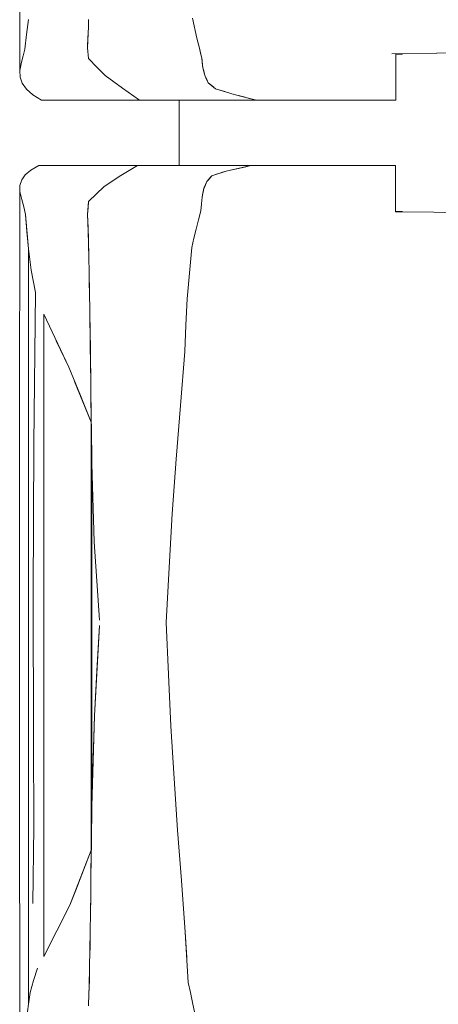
# Model space of a CAD drawing. Header units: millimetres. Extents: x 2 to 902, y -447 to 199.
# Tile 940 of 1056: x 60.986 to 61.497, y 166.344 to 167.544. Entities that reach past the tile are written whole.
import ezdxf

# ---------------------------------------------------------------- set-up
doc = ezdxf.new("R2010")
doc.units = ezdxf.units.MM
doc.header["$MEASUREMENT"] = 0
doc.layers.add('IFC-Elemento de mobília-Contorno', color=152, linetype='Continuous', lineweight=5)

msp = doc.modelspace()

# ---------------------------------------------------------------- linework, layer by layer
at = {"layer": 'IFC-Elemento de mobília-Contorno', "color": 7, "lineweight": 5}
for p, q in [((60.9862, 167.8172), (60.9864, 167.4826)), ((60.9947, 167.5266), (60.9968, 167.5448)), ((61.07, 167.5363), (61.0702, 167.5442)), ((61.07, 167.5363), (61.0702, 167.5442)), ((61.0702, 167.5427), (61.0703, 167.5448)), ((61.1971, 167.5465), (61.2024, 167.5219)), ((61.0691, 167.5104), (61.07, 167.5363)), ((60.9927, 167.5085), (60.9947, 167.5266)), ((61.0691, 167.5129), (61.0697, 167.5288)), ((61.0697, 167.5288), (61.0698, 167.5317)), ((61.2024, 167.5219), (61.2053, 167.5098)), ((61.2024, 167.5219), (61.2039, 167.5158)), ((60.9906, 167.5006), (60.9927, 167.5085)), ((61.0691, 167.5129), (61.0692, 167.5123)), ((61.0691, 167.5104), (61.0702, 167.497)), ((61.2053, 167.5098), (61.208, 167.4987)), ((61.2053, 167.5098), (61.2068, 167.5037)), ((60.9885, 167.4928), (60.9906, 167.5006)), ((61.0702, 167.497), (61.0803, 167.4868)), ((61.2068, 167.5037), (61.208, 167.4987)), ((61.208, 167.4987), (61.2083, 167.4977)), ((61.208, 167.4986), (61.2083, 167.4977)), ((61.2083, 167.4977), (61.2086, 167.4947)), ((61.2083, 167.4977), (61.2093, 167.4887)), ((61.2083, 167.4977), (61.2096, 167.4857)), ((61.4398, 167.503), (61.4946, 167.5038)), ((61.4447, 167.4466), (61.4447, 167.5026)), ((61.4447, 167.5026), (61.4491, 167.5026)), ((61.4491, 167.5026), (61.453, 167.5026)), ((61.4944, 167.5038), (61.5216, 167.5043)), ((60.9864, 167.4826), (60.9885, 167.4928)), ((61.0803, 167.4868), (61.0904, 167.4765)), ((61.2086, 167.4947), (61.2089, 167.4917)), ((61.2093, 167.4887), (61.2096, 167.4857)), ((61.2096, 167.4857), (61.211, 167.4807)), ((61.2096, 167.4857), (61.2116, 167.4782)), ((61.2096, 167.4857), (61.2103, 167.4832)), ((60.9864, 167.4826), (60.9867, 167.4744)), ((60.9867, 167.4744), (60.9894, 167.467)), ((61.0904, 167.4765), (61.1114, 167.4609)), ((61.2103, 167.4832), (61.211, 167.4807)), ((61.211, 167.4807), (61.2116, 167.4782)), ((61.2116, 167.4782), (61.2123, 167.4757)), ((61.2123, 167.4757), (61.2162, 167.4675)), ((61.2123, 167.4757), (61.2133, 167.4736)), ((61.2133, 167.4736), (61.2143, 167.4716)), ((60.9894, 167.467), (60.9944, 167.4599)), ((61.1114, 167.4609), (61.1324, 167.4466)), ((61.2143, 167.4716), (61.2152, 167.4695)), ((61.2162, 167.4675), (61.2206, 167.4639)), ((61.2162, 167.4675), (61.2251, 167.4603)), ((61.2162, 167.4675), (61.2228, 167.4621)), ((61.2162, 167.4675), (61.2184, 167.4657)), ((61.2184, 167.4657), (61.2206, 167.4639)), ((61.2206, 167.4639), (61.2228, 167.4621)), ((61.2251, 167.4603), (61.2478, 167.4533)), ((61.2251, 167.4603), (61.2364, 167.4568)), ((60.9944, 167.4599), (61.0021, 167.4531)), ((61.0021, 167.4531), (61.0074, 167.4498)), ((61.0074, 167.4498), (61.0127, 167.4466)), ((61.2478, 167.4533), (61.2748, 167.4466)), ((61.2478, 167.4533), (61.2681, 167.4482)), ((61.2478, 167.4533), (61.2546, 167.4516)), ((61.2546, 167.4516), (61.2613, 167.4499)), ((61.2681, 167.4482), (61.2748, 167.4466)), ((61.0127, 167.4466), (61.1324, 167.4466)), ((61.1324, 167.4466), (61.2748, 167.4466)), ((61.1324, 167.4466), (61.2148, 167.4466)), ((61.1808, 167.3666), (61.1808, 167.4466)), ((61.2148, 167.4466), (61.2748, 167.4466)), ((61.2748, 167.4466), (61.2787, 167.4466)), ((61.2787, 167.4466), (61.2827, 167.4466)), ((61.2827, 167.4466), (61.2865, 167.4466)), ((61.2865, 167.4466), (61.2904, 167.4466)), ((61.2904, 167.4466), (61.2942, 167.4466)), ((61.2942, 167.4466), (61.298, 167.4466)), ((61.298, 167.4466), (61.3019, 167.4466)), ((61.3019, 167.4466), (61.3058, 167.4466)), ((61.3058, 167.4466), (61.3097, 167.4466)), ((61.3097, 167.4466), (61.3137, 167.4466)), ((61.3137, 167.4466), (61.3178, 167.4466)), ((61.3178, 167.4466), (61.322, 167.4466)), ((61.322, 167.4466), (61.3263, 167.4466)), ((61.3263, 167.4466), (61.3307, 167.4466)), ((61.3307, 167.4466), (61.3351, 167.4466)), ((61.3351, 167.4466), (61.3394, 167.4466)), ((61.3394, 167.4466), (61.3437, 167.4466)), ((61.3437, 167.4466), (61.3479, 167.4466)), ((61.3479, 167.4466), (61.352, 167.4466)), ((61.352, 167.4466), (61.3559, 167.4466)), ((61.3559, 167.4466), (61.3595, 167.4466)), ((61.3595, 167.4466), (61.363, 167.4466)), ((61.363, 167.4466), (61.3663, 167.4466)), ((61.3663, 167.4466), (61.3695, 167.4466)), ((61.3695, 167.4466), (61.3728, 167.4466)), ((61.3728, 167.4466), (61.3761, 167.4466)), ((61.3761, 167.4466), (61.3795, 167.4466)), ((61.3795, 167.4466), (61.3831, 167.4466)), ((61.3831, 167.4466), (61.387, 167.4466)), ((61.387, 167.4466), (61.3911, 167.4466)), ((61.3911, 167.4466), (61.3955, 167.4466)), ((61.3955, 167.4466), (61.4001, 167.4466)), ((61.4001, 167.4466), (61.4048, 167.4466)), ((61.4048, 167.4466), (61.4097, 167.4466)), ((61.4097, 167.4466), (61.4147, 167.4466)), ((61.4147, 167.4466), (61.4198, 167.4466)), ((61.4198, 167.4466), (61.425, 167.4466)), ((61.425, 167.4466), (61.4301, 167.4466)), ((61.4301, 167.4466), (61.4352, 167.4466)), ((61.4352, 167.4466), (61.4401, 167.4466)), ((61.4401, 167.4466), (61.4447, 167.4466)), ((60.9999, 167.361), (61.0096, 167.3666)), ((61.0096, 167.3666), (61.1299, 167.3666)), ((61.1097, 167.3547), (61.1299, 167.3666)), ((61.1299, 167.3666), (61.2679, 167.3666)), ((61.2379, 167.3599), (61.2679, 167.3666)), ((61.2454, 167.3616), (61.2679, 167.3666)), ((61.2529, 167.3632), (61.2679, 167.3666)), ((61.2529, 167.3632), (61.2604, 167.3649)), ((61.2604, 167.3649), (61.2679, 167.3666)), ((61.2645, 167.3666), (61.2705, 167.3666)), ((61.2646, 167.3666), (61.2707, 167.3666)), ((61.2679, 167.3666), (61.2718, 167.3666)), ((61.2705, 167.3666), (61.2761, 167.3666)), ((61.2707, 167.3666), (61.2763, 167.3666)), ((61.2718, 167.3666), (61.2758, 167.3666)), ((61.2758, 167.3666), (61.2797, 167.3666)), ((61.2763, 167.3666), (61.2817, 167.3666)), ((61.2797, 167.3666), (61.2836, 167.3666)), ((61.2817, 167.3666), (61.2873, 167.3666)), ((61.2836, 167.3666), (61.2874, 167.3666)), ((61.2873, 167.3666), (61.2931, 167.3666)), ((61.2874, 167.3666), (61.2912, 167.3666)), ((61.2912, 167.3666), (61.295, 167.3666)), ((61.2931, 167.3666), (61.299, 167.3666)), ((61.295, 167.3666), (61.2988, 167.3666)), ((61.2988, 167.3666), (61.3026, 167.3666)), ((61.299, 167.3666), (61.3051, 167.3666)), ((61.3026, 167.3666), (61.3065, 167.3666)), ((61.3051, 167.3666), (61.3113, 167.3666)), ((61.3065, 167.3666), (61.3104, 167.3666)), ((61.3104, 167.3666), (61.3144, 167.3666)), ((61.3113, 167.3666), (61.3177, 167.3666)), ((61.3144, 167.3666), (61.3185, 167.3666)), ((61.3177, 167.3666), (61.3242, 167.3666)), ((61.3185, 167.3666), (61.3227, 167.3666)), ((61.3227, 167.3666), (61.327, 167.3666)), ((61.3242, 167.3666), (61.3308, 167.3666)), ((61.327, 167.3666), (61.3313, 167.3666)), ((61.3308, 167.3666), (61.3376, 167.3666)), ((61.3313, 167.3666), (61.3357, 167.3666)), ((61.3357, 167.3666), (61.34, 167.3666)), ((61.3376, 167.3666), (61.3445, 167.3666)), ((61.34, 167.3666), (61.3443, 167.3666)), ((61.3443, 167.3666), (61.3484, 167.3666)), ((61.3445, 167.3666), (61.3515, 167.3666)), ((61.3484, 167.3666), (61.3524, 167.3666)), ((61.3515, 167.3666), (61.3587, 167.3666)), ((61.3524, 167.3666), (61.3563, 167.3666)), ((61.3563, 167.3666), (61.3599, 167.3666)), ((61.3587, 167.3666), (61.366, 167.3666)), ((61.3599, 167.3666), (61.3633, 167.3666)), ((61.3633, 167.3666), (61.3666, 167.3666)), ((61.366, 167.3666), (61.3734, 167.3666)), ((61.3666, 167.3666), (61.3698, 167.3666)), ((61.3698, 167.3666), (61.373, 167.3666)), ((61.373, 167.3666), (61.3763, 167.3666)), ((61.3734, 167.3666), (61.3809, 167.3666)), ((61.3763, 167.3666), (61.3797, 167.3666)), ((61.3797, 167.3666), (61.3833, 167.3666)), ((61.3809, 167.3666), (61.3885, 167.3666)), ((61.3833, 167.3666), (61.3871, 167.3666)), ((61.3871, 167.3666), (61.3913, 167.3666)), ((61.3885, 167.3666), (61.3962, 167.3666)), ((61.3913, 167.3666), (61.3956, 167.3666)), ((61.3956, 167.3666), (61.4001, 167.3666)), ((61.3962, 167.3666), (61.404, 167.3666)), ((61.4001, 167.3666), (61.4048, 167.3666)), ((61.404, 167.3666), (61.4119, 167.3666)), ((61.4048, 167.3666), (61.4097, 167.3666)), ((61.4097, 167.3666), (61.4147, 167.3666)), ((61.4119, 167.3666), (61.42, 167.3666)), ((61.4147, 167.3666), (61.4197, 167.3666)), ((61.4197, 167.3666), (61.4249, 167.3666)), ((61.42, 167.3666), (61.428, 167.3666)), ((61.4249, 167.3666), (61.43, 167.3666)), ((61.428, 167.3666), (61.4362, 167.3666)), ((61.43, 167.3666), (61.435, 167.3666)), ((61.435, 167.3666), (61.4399, 167.3666)), ((61.4362, 167.3666), (61.4445, 167.3666)), ((61.4399, 167.3666), (61.4445, 167.3666)), ((61.4445, 167.3105), (61.4445, 167.3666)), ((60.9887, 167.3492), (60.9931, 167.3553)), ((60.9931, 167.3553), (60.9999, 167.361)), ((61.0894, 167.3414), (61.1097, 167.3547)), ((61.2144, 167.3472), (61.2204, 167.3542)), ((61.2159, 167.3489), (61.2204, 167.3542)), ((61.2174, 167.3507), (61.2204, 167.3542)), ((61.2174, 167.3507), (61.2189, 167.3525)), ((61.2204, 167.3542), (61.2379, 167.3599)), ((61.2248, 167.3557), (61.2379, 167.3599)), ((61.2248, 167.3557), (61.2291, 167.3571)), ((61.2291, 167.3571), (61.2379, 167.3599)), ((61.2291, 167.3571), (61.2335, 167.3585)), ((61.2335, 167.3585), (61.2379, 167.3599)), ((61.2454, 167.3616), (61.2529, 167.3632)), ((60.9862, 167.0363), (60.9864, 167.3426)), ((60.9864, 167.3426), (60.9887, 167.3492)), ((60.9864, 167.3426), (60.9866, 167.3352)), ((61.0702, 167.3229), (61.0894, 167.3414)), ((61.0798, 167.3322), (61.0894, 167.3414)), ((61.2109, 167.339), (61.2144, 167.3472)), ((61.2109, 167.339), (61.2118, 167.3411)), ((61.2118, 167.3411), (61.2144, 167.3472)), ((61.2127, 167.3431), (61.2144, 167.3472)), ((61.2127, 167.3431), (61.2135, 167.3451)), ((61.2144, 167.3472), (61.2159, 167.3489)), ((61.2159, 167.3489), (61.2174, 167.3507)), ((60.9866, 167.3352), (60.989, 167.3255)), ((61.0702, 167.3229), (61.0798, 167.3322)), ((61.2079, 167.32), (61.2087, 167.3284)), ((61.2083, 167.3242), (61.2087, 167.3284)), ((61.2087, 167.3284), (61.2109, 167.339)), ((61.2087, 167.3284), (61.2093, 167.3311)), ((61.2093, 167.3311), (61.2109, 167.339)), ((61.2098, 167.3337), (61.2104, 167.3364)), ((61.2104, 167.3364), (61.2109, 167.339)), ((60.989, 167.3255), (60.9911, 167.3164)), ((60.9911, 167.3164), (60.9933, 167.3072)), ((61.0691, 167.307), (61.0702, 167.3229)), ((61.0697, 167.3151), (61.0702, 167.3229)), ((61.207, 167.3116), (61.2079, 167.32)), ((61.2079, 167.32), (61.2083, 167.3242)), ((60.9933, 167.3072), (60.9968, 167.2654)), ((60.9933, 167.3072), (60.995, 167.2863)), ((61.0691, 167.3073), (61.0697, 167.3151)), ((61.0691, 167.3073), (61.07, 167.2762)), ((61.0691, 167.307), (61.0696, 167.291)), ((61.2042, 167.3005), (61.207, 167.3116)), ((61.207, 167.3116), (61.2074, 167.3158)), ((61.4445, 167.3106), (61.4489, 167.3106)), ((61.4445, 167.3105), (61.4912, 167.3098)), ((61.4489, 167.3106), (61.4529, 167.3106)), ((61.4912, 167.3098), (61.5178, 167.3093)), ((61.2014, 167.2893), (61.2042, 167.3005)), ((60.995, 167.2863), (60.9968, 167.2654)), ((61.0696, 167.2918), (61.07, 167.2762)), ((61.0697, 167.2871), (61.07, 167.2749)), ((61.0698, 167.2822), (61.07, 167.2749)), ((61.1987, 167.2781), (61.2014, 167.2893)), ((61.07, 167.2762), (61.0705, 167.2559)), ((61.07, 167.2749), (61.0703, 167.2626)), ((61.1959, 167.267), (61.1987, 167.2781)), ((60.9968, 167.2654), (61.0001, 167.2393)), ((60.9968, 166.9849), (60.9968, 167.2654)), ((61.1904, 167.2041), (61.1959, 167.267)), ((61.0705, 167.2559), (61.071, 167.2355)), ((61.0001, 167.2393), (61.0057, 167.2121)), ((61.071, 167.2355), (61.0717, 167.1893)), ((61.071, 167.233), (61.0711, 167.2318)), ((61.1904, 167.2041), (61.1931, 167.2356)), ((61.0711, 167.2318), (61.0715, 167.2025)), ((61.0034, 167.0274), (61.0057, 167.2121)), ((61.1889, 167.1721), (61.1904, 167.2041)), ((61.0156, 166.4026), (61.0156, 167.1855)), ((61.0156, 167.1855), (61.0462, 167.1211)), ((61.0717, 167.1893), (61.0723, 167.1477)), ((61.0718, 167.1876), (61.0718, 167.1869)), ((61.0718, 167.1869), (61.0724, 167.143)), ((61.1874, 167.1401), (61.1889, 167.1721)), ((61.0309, 167.1533), (61.0462, 167.1211)), ((60.9968, 166.9039), (60.9968, 167.1449)), ((61.0723, 167.1477), (61.0726, 167.1251)), ((61.0724, 167.143), (61.073, 167.0968)), ((61.1823, 167.0742), (61.1874, 167.1401)), ((61.0726, 167.1251), (61.0729, 167.1024)), ((61.0462, 167.1211), (61.0603, 167.0863)), ((61.0532, 167.1037), (61.0735, 167.0538)), ((61.0729, 167.1024), (61.0735, 167.0538)), ((61.0729, 167.1024), (61.073, 167.0913)), ((61.073, 167.0968), (61.0735, 167.0538)), ((61.0731, 167.0881), (61.0735, 167.0538)), ((61.0603, 167.0863), (61.0735, 167.0538)), ((61.177, 167.0087), (61.1823, 167.0742)), ((61.0735, 167.0538), (61.0736, 167.0497)), ((61.0735, 167.0538), (61.0735, 167.0538)), ((61.0735, 166.5325), (61.0735, 167.0538)), ((61.0736, 167.0497), (61.0742, 167.0034)), ((60.9862, 167.0363), (60.9862, 166.6172)), ((61.0028, 166.843), (61.0034, 167.0274)), ((61.1723, 166.9423), (61.177, 167.0087)), ((61.0742, 167.0034), (61.0772, 166.9083)), ((61.0742, 166.586), (61.0742, 167.0034)), ((60.9968, 166.6648), (60.9968, 166.9849)), ((61.1684, 166.8767), (61.1723, 166.9423)), ((61.0772, 166.9083), (61.0834, 166.8125)), ((61.1648, 166.8099), (61.1684, 166.8767)), ((61.0028, 166.843), (61.0032, 166.6671)), ((61.0775, 166.6959), (61.0834, 166.8062)), ((61.0804, 166.751), (61.0834, 166.8062)), ((61.1648, 166.8099), (61.1675, 166.7463)), ((60.9968, 166.5858), (60.9968, 166.7834)), ((61.0775, 166.6959), (61.0804, 166.751)), ((61.1675, 166.7463), (61.1704, 166.6834)), ((61.0742, 166.586), (61.0775, 166.6959)), ((61.0755, 166.6314), (61.0775, 166.6959)), ((61.0758, 166.6409), (61.0775, 166.6959)), ((61.1704, 166.6834), (61.1744, 166.6198)), ((60.9968, 166.3448), (60.9968, 166.6648)), ((61.0032, 166.6671), (61.0033, 166.5607)), ((61.0742, 166.586), (61.0758, 166.6409)), ((61.0742, 166.586), (61.0755, 166.6314)), ((60.9862, 166.6172), (60.9864, 166.2826)), ((61.1744, 166.6198), (61.1787, 166.5568)), ((61.0737, 166.5432), (61.0742, 166.586)), ((61.0024, 166.4673), (61.0033, 166.5607)), ((61.1787, 166.5568), (61.1835, 166.4952)), ((61.0731, 166.4992), (61.0737, 166.5432)), ((61.0475, 166.4653), (61.0735, 166.5325)), ((61.0546, 166.4837), (61.0735, 166.5325)), ((61.0617, 166.502), (61.0735, 166.5325)), ((61.0731, 166.5005), (61.0735, 166.5325)), ((61.0475, 166.4653), (61.0617, 166.502)), ((61.0729, 166.48), (61.0731, 166.5005)), ((61.073, 166.4923), (61.0731, 166.4992)), ((61.1835, 166.4952), (61.188, 166.4323)), ((61.0475, 166.4653), (61.0546, 166.4837)), ((61.0726, 166.4564), (61.0729, 166.48)), ((61.0156, 166.4026), (61.0475, 166.4653)), ((61.0315, 166.434), (61.0475, 166.4653)), ((61.0395, 166.4497), (61.0475, 166.4653)), ((61.0726, 166.457), (61.0728, 166.4734)), ((61.0723, 166.4329), (61.0726, 166.4564)), ((61.0725, 166.4483), (61.0726, 166.457)), ((61.0315, 166.434), (61.0395, 166.4497)), ((61.0156, 166.4026), (61.0315, 166.434)), ((61.0715, 166.3893), (61.0723, 166.4329)), ((61.188, 166.4323), (61.1918, 166.3711)), ((61.188, 166.4323), (61.1899, 166.4017)), ((61.072, 166.4153), (61.0722, 166.4278)), ((61.0718, 166.4046), (61.072, 166.4153)), ((61.0029, 166.3736), (61.0079, 166.3885)), ((61.0709, 166.367), (61.0715, 166.3893)), ((61.0712, 166.374), (61.0714, 166.384)), ((60.9991, 166.359), (61.0029, 166.3736)), ((61.0706, 166.3569), (61.0712, 166.374)), ((61.0707, 166.3574), (61.0712, 166.374)), ((61.1918, 166.3711), (61.1944, 166.3588)), ((60.9968, 166.3448), (60.9991, 166.359)), ((61.0703, 166.3448), (61.0709, 166.367)), ((61.1944, 166.3588), (61.1971, 166.3465)), ((60.9947, 166.3266), (60.9968, 166.3448)), ((61.0702, 166.3427), (61.0703, 166.3448)), ((61.1971, 166.3465), (61.2024, 166.3219))]:
    msp.add_line(p, q, dxfattribs=at)

doc.saveas('drawing.dxf')
